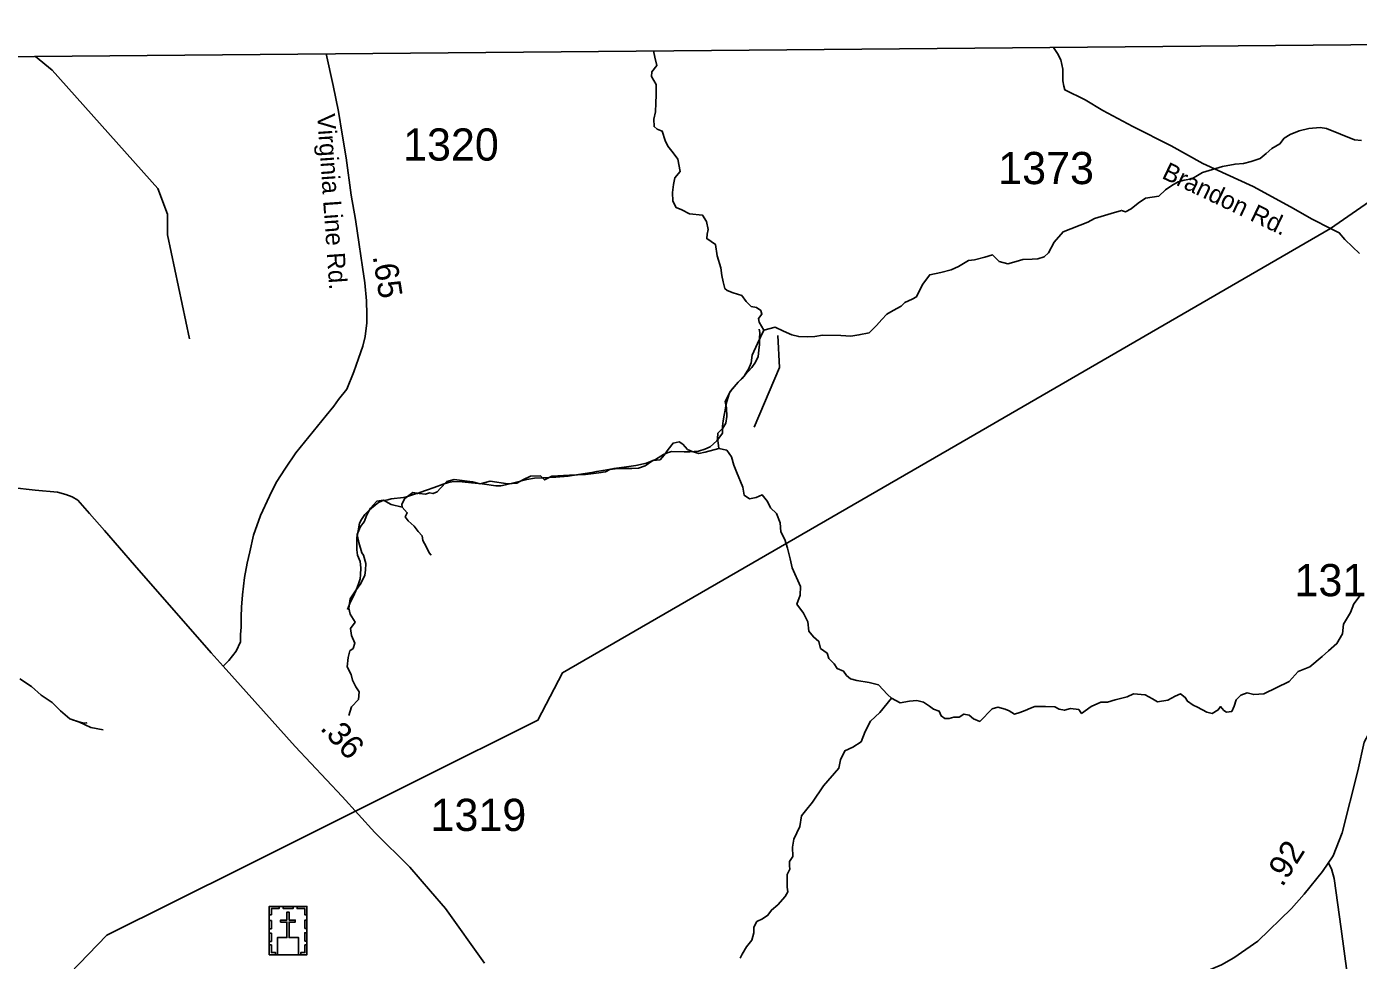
# Model space of a CAD drawing. Extents: x 1950930 to 2061844, y 904556 to 1017002.
# Drawn here: x 1965546 to 1972580, y 1011370 to 1016299 of the extents above; entities that cross this region are included whole.
import ezdxf

# ---------------------------------------------------------------- set-up
doc = ezdxf.new("R2010")
doc.units = 0
for name, color, linetype in [('Exist Boundary Political StateLine', 7, 'Continuous'), ('Exist Cultural Church with Cemetery CELL', 7, 'Continuous'), ('Exist Hydrographic Creek Single Shore', 7, 'Continuous'), ('Exist Hydrographic Misc Water Feature', 7, 'Continuous'), ('Exist Road Non-System Type 51', 7, 'Continuous'), ('Exist Road Primary US Structure Standard Bridge CELL', 7, 'Continuous'), ('Exist Road Secondary Mileage Hundredths English Label', 7, 'Continuous'), ('Exist Road Secondary Type 51 Attributed', 7, 'Continuous'), ('Exist Road Secondary Type 51 Label', 7, 'Continuous'), ('Exist Road Secondary Type 51 Number Label', 7, 'Continuous'), ('Exist Utilities Electrical Transmission Line', 7, 'Continuous')]:
    doc.layers.add(name, color=color, linetype=linetype)

msp = doc.modelspace()

# ---------------------------------------------------------------- linework, layer by layer
at = {"layer": 'Exist Boundary Political StateLine'}
msp.add_lwpolyline([(2059856.6, 1016190.3), (2053292.7, 1016247.7), (2044607.3, 1016273.9), (2036806.1, 1016250.1), (2025037, 1016267), (2019526.9, 1016298.8), (2013356.3, 1016292.8), (2006205.5, 1016286.1), (2002709.9, 1016274.4), (1995748.4, 1016261), (1977588.2, 1016246.9), (1963350.9, 1016122.1), (1959482.1, 1016167.2)], dxfattribs=at)
at = {"layer": 'Exist Cultural Church with Cemetery CELL'}
for points in [[(1966827.5, 1011654), (1967026.6, 1011654), (1967026.6, 1011399.4), (1966827.5, 1011399.4)], [(1966827.5, 1011610.7), (1966838.9, 1011610.7), (1966838.9, 1011642.9), (1966879.4, 1011642.9), (1966879.4, 1011654), (1966827.5, 1011654)], [(1966870.6, 1011399.4), (1966982.8, 1011399.4), (1966982.8, 1011490), (1966932, 1011490), (1966932, 1011571.5), (1966965, 1011571.5), (1966965, 1011582.5), (1966932, 1011582.5), (1966932, 1011624.7), (1966920.4, 1011624.7), (1966920.4, 1011582.5), (1966887.3, 1011582.5), (1966887.3, 1011571.5), (1966920.4, 1011571.5), (1966920.4, 1011490), (1966870.6, 1011490)], [(1966901.6, 1011654), (1966953.4, 1011654), (1966953.4, 1011642.6), (1966901.6, 1011642.6)], [(1967026.7, 1011610.6), (1967015.3, 1011610.6), (1967015.3, 1011642.8), (1966974.8, 1011642.8), (1966974.8, 1011653.9), (1967026.7, 1011653.9)], [(1966827.5, 1011536.5), (1966827.5, 1011579.8), (1966838.9, 1011579.8), (1966838.9, 1011536.5)], [(1967015.3, 1011537.6), (1967015.3, 1011580.9), (1967026.7, 1011580.9), (1967026.7, 1011537.6)], [(1966827.5, 1011469.3), (1966827.5, 1011512.6), (1966838.9, 1011512.6), (1966838.9, 1011469.3)], [(1966860.6, 1011399.4), (1966860.6, 1011410.9), (1966838.6, 1011410.9), (1966838.6, 1011451.3), (1966827.5, 1011451.3), (1966827.5, 1011399.4)], [(1966993.5, 1011399.4), (1966993.5, 1011410.9), (1967015.5, 1011410.9), (1967015.5, 1011451.3), (1967026.6, 1011451.3), (1967026.6, 1011399.4)], [(1967015.2, 1011471.6), (1967015.2, 1011514.9), (1967026.6, 1011514.9), (1967026.6, 1011471.6)]]:
    msp.add_lwpolyline(points, close=True, dxfattribs=at)
at = {"layer": 'Exist Hydrographic Creek Single Shore'}
for points in [[(1969439.8, 1014696.7), (1969414.5, 1014739), (1969411.1, 1014757.5), (1969429.6, 1014781.2), (1969424.6, 1014799.8), (1969400.9, 1014816.6), (1969372.3, 1014821.7), (1969346.9, 1014847), (1969323.3, 1014879.1), (1969277.7, 1014894.3), (1969245.7, 1014906.2), (1969233.9, 1014916.3), (1969225.4, 1014951.8), (1969218.7, 1014985.5), (1969211.9, 1015026.1), (1969192.5, 1015088.6), (1969184.1, 1015149.4), (1969138.5, 1015179.8), (1969140.2, 1015203.4), (1969145.3, 1015228.7), (1969136.8, 1015269.3), (1969116.6, 1015303), (1969046.5, 1015309.8), (1969006, 1015331.8), (1968977.3, 1015343.6), (1968958.8, 1015377.4), (1968957.1, 1015423), (1968962.1, 1015465.2), (1968970.6, 1015500.6), (1968997.6, 1015534.4), (1968985.8, 1015598.6), (1968960.5, 1015632.4), (1968933.5, 1015667.8), (1968918.3, 1015698.2), (1968902.2, 1015747.2), (1968876.9, 1015757.3), (1968860, 1015770.9), (1968858.4, 1015809.7), (1968868.5, 1015848.5), (1968870.2, 1015894.1), (1968871, 1015938.1), (1968871, 1015993.8), (1968845.7, 1016036), (1968849.1, 1016059.7), (1968874.4, 1016093.4), (1968864.3, 1016137.3), (1968856.9, 1016170.4)], [(1969439.8, 1014696.7), (1969499.7, 1014711.9), (1969543.6, 1014691.7), (1969587.4, 1014671.4), (1969624.6, 1014663), (1969671.8, 1014661.3), (1969709, 1014663), (1969749.5, 1014669.7), (1969847.3, 1014668), (1969899.7, 1014664.6), (1969941.9, 1014671.4), (1969995.9, 1014683.2), (1970034.7, 1014720.4), (1970063.4, 1014752.5), (1970088.7, 1014781.2), (1970122.4, 1014799.8), (1970164.6, 1014823.4), (1970184.9, 1014842), (1970223.7, 1014860.6), (1970245.6, 1014872.4), (1970277.7, 1014938.2), (1970316.5, 1014988.9), (1970373.9, 1015000.7), (1970429.6, 1015014.2), (1970468.4, 1015032.8), (1970520.7, 1015064.9), (1970552.8, 1015068.3), (1970606.8, 1015081.8), (1970647.3, 1015093.6), (1970682.8, 1015059.8), (1970728.3, 1015046.3), (1970772.2, 1015058.2), (1970807.6, 1015070), (1970856.6, 1015071.7), (1970887, 1015073.4), (1970920.7, 1015083.5), (1970942.7, 1015105.4), (1970973, 1015161.2), (1971020.3, 1015215.2), (1971151.9, 1015265.9), (1971185.7, 1015286.2), (1971274.3, 1015313.2), (1971328.3, 1015328.4), (1971350.2, 1015321.6), (1971380.6, 1015336.8), (1971417.7, 1015367.2), (1971456.6, 1015392.6), (1971525.8, 1015404.4), (1971561.2, 1015436.5), (1971595, 1015460.1), (1971628.7, 1015478.7), (1971660.8, 1015488.8), (1971701.3, 1015495.6), (1971730, 1015512.5), (1971757, 1015529.4), (1971863.3, 1015561.4), (1971929.1, 1015573.3), (1971973, 1015576.6), (1972013.5, 1015586.8), (1972060.8, 1015602), (1972092.8, 1015629), (1972123.2, 1015656), (1972165.4, 1015679.7), (1972189, 1015710.1), (1972219.4, 1015730.3), (1972268.3, 1015748.9), (1972319, 1015760.7), (1972378, 1015765.8), (1972411.8, 1015760.7), (1972560.3, 1015701.6), (1972597.4, 1015698.2)], [(1969439.8, 1014696.7), (1969405.6, 1014625.8), (1969378.6, 1014565), (1969373.5, 1014524.5), (1969360, 1014494.1), (1969338.1, 1014456.9), (1969304.3, 1014421.4), (1969263.8, 1014374.2), (1969236, 1014320.1), (1969242.7, 1014286.3), (1969244.4, 1014240.7), (1969239.4, 1014205.3), (1969222.5, 1014178.3), (1969197.2, 1014152.9), (1969195.5, 1014122.5), (1969198.8, 1014102.3), (1969202.2, 1014071.9)], [(1969202.2, 1014071.9), (1969129.7, 1014051.6), (1969095.9, 1014044.8), (1969060.5, 1014056.7), (1969036.8, 1014066.8), (1969011.5, 1014093.8), (1968993, 1014107.3), (1968960.9, 1014100.6), (1968933.9, 1014066.8), (1968913.6, 1014036.4), (1968891.7, 1014012.7), (1968852.9, 1014007.7), (1968812.4, 1013980.7), (1968778.6, 1013967.1), (1968743.2, 1013965.5), (1968668.9, 1013965.5), (1968626.7, 1013960.4), (1968603.1, 1013948.6), (1968567.7, 1013943.5), (1968497.6, 1013935.1), (1968413.2, 1013931.7), (1968320.4, 1013924.9), (1968281.6, 1013906.3), (1968259.6, 1013928.3), (1968207.3, 1013924.9), (1968170.2, 1013908), (1968134.8, 1013889.5), (1968087.5, 1013884.4), (1967994.7, 1013899.6), (1967942.4, 1013886.1), (1967901, 1013896.2), (1967804, 1013908), (1967765.2, 1013897.9), (1967731.4, 1013862.4), (1967714.5, 1013843.9), (1967692.6, 1013833.7), (1967674, 1013837.1), (1967652.1, 1013830.3), (1967620, 1013833.7), (1967586.3, 1013838.8), (1967544.1, 1013808.4), (1967527.2, 1013778), (1967528.9, 1013762.8)], [(1969202.2, 1014071.9), (1969244.4, 1014063.4), (1969269.7, 1014027.9), (1969281.5, 1013984), (1969295, 1013948.6), (1969329.6, 1013867.5), (1969336.4, 1013825.3), (1969363.4, 1013806.7), (1969398.8, 1013813.5), (1969431.8, 1013827), (1969458.8, 1013791.5), (1969475.6, 1013759.4), (1969506, 1013729), (1969526.3, 1013680), (1969529.6, 1013631.1), (1969551.6, 1013592.2), (1969565.1, 1013544.9), (1969578.6, 1013489.2), (1969590.4, 1013441.9), (1969634.3, 1013343.9), (1969632.6, 1013298.3), (1969614, 1013249.4), (1969649.5, 1013202.1), (1969671.4, 1013156.5), (1969678.2, 1013107.5), (1969701.8, 1013077.1), (1969730.5, 1013053.5), (1969738.9, 1013016.3), (1969774.4, 1012991), (1969782.8, 1012962.3), (1969811.5, 1012935.2), (1969826.7, 1012909.9), (1969860.4, 1012896.4), (1969877.3, 1012872.7), (1969897.6, 1012855.9), (1969931.3, 1012847.4), (1969997.1, 1012835.6), (1970046.1, 1012823.8), (1970093.3, 1012773.1), (1970113.6, 1012754.5)], [(1967528.9, 1013762.8), (1967472.3, 1013776.3), (1967431.8, 1013799.9), (1967396.4, 1013793.2), (1967362.6, 1013756), (1967342.4, 1013722.3), (1967328.9, 1013685.1), (1967308.6, 1013659.8), (1967291.8, 1013617.5), (1967300.2, 1013575.3), (1967317.1, 1013521.3), (1967325.5, 1013507.8), (1967337.3, 1013463.9), (1967335.6, 1013430.1), (1967332.3, 1013403.1), (1967312, 1013359.1), (1967283.3, 1013320.3), (1967255.5, 1013278.1), (1967247, 1013229.1), (1967255.5, 1013197), (1967280.8, 1013154.8), (1967257.2, 1013121), (1967262.2, 1013083.9), (1967279.1, 1013043.3), (1967270.7, 1013016.3), (1967253.8, 1013002.8), (1967244.5, 1012969), (1967239.4, 1012920), (1967259.7, 1012879.5), (1967266.4, 1012849.1), (1967285, 1012813.6), (1967301.9, 1012786.6), (1967298.5, 1012746.1), (1967261.4, 1012707.2), (1967247.9, 1012661.6)], [(1967528.9, 1013762.8), (1967556.7, 1013732.4), (1967544.9, 1013710.4), (1967561.8, 1013690.2), (1967593.8, 1013661.5), (1967614.1, 1013634.4), (1967634.4, 1013610.8), (1967639.4, 1013585.5), (1967656.3, 1013555.1), (1967671.5, 1013521.3), (1967683.3, 1013509.5)], [(1970113.6, 1012754.5), (1970159.1, 1012729.2), (1970209.8, 1012737.6), (1970248.6, 1012741), (1970284, 1012732.6), (1970314.4, 1012712.3), (1970336.4, 1012695.4), (1970366.7, 1012685.3), (1970376.9, 1012659.9), (1970395.4, 1012646.4), (1970419.1, 1012646.4), (1970442.7, 1012653.2), (1970471.4, 1012653.2), (1970496.7, 1012670.1), (1970523.7, 1012663.3), (1970547.3, 1012644.7), (1970581.1, 1012631.2), (1970646, 1012697.1), (1970676.4, 1012705.5), (1970715.2, 1012695.4), (1970735.5, 1012687), (1970764.2, 1012670.1), (1970791.2, 1012678.5), (1970819.9, 1012688.7), (1970848.6, 1012700.5), (1970870.5, 1012710.6), (1970895.8, 1012708.9), (1970927.9, 1012708.9), (1970976.8, 1012707.2), (1971000.5, 1012695.4), (1971027.5, 1012690.3), (1971059.5, 1012698.8), (1971103.4, 1012693.7), (1971118.6, 1012673.5), (1971168.4, 1012708.9), (1971220.7, 1012732.6), (1971254.5, 1012732.6), (1971295, 1012744.4), (1971359.1, 1012761.3), (1971392.9, 1012776.5), (1971454.5, 1012771.4), (1971493.3, 1012749.5), (1971518.6, 1012734.3), (1971574.3, 1012742.7), (1971613.1, 1012764.7), (1971640.1, 1012776.5), (1971665.4, 1012757.9), (1971677.2, 1012737.6), (1971707.6, 1012717.4), (1971731.2, 1012705.5), (1971779.3, 1012680.2), (1971808, 1012673.5), (1971840.1, 1012692), (1971851.9, 1012708.9), (1971868.8, 1012688.7), (1971884, 1012680.2), (1971911, 1012683.6), (1971924.5, 1012712.3), (1971934.6, 1012744.4), (1971959.9, 1012769.7), (1971993.7, 1012781.5), (1972027.4, 1012773.1), (1972081.4, 1012776.5), (1972214.8, 1012842.3), (1972262, 1012894.7), (1972323.6, 1012920), (1972389.4, 1012974.1), (1972423.2, 1013002.8), (1972467.1, 1013041.6), (1972495.8, 1013094), (1972500.8, 1013144.7), (1972538, 1013205.5), (1972556.5, 1013251.1), (1972595.3, 1013303.4)], [(1965509.3, 1012856.2), (1965571.7, 1012815.8), (1965623.1, 1012769.9), (1965680, 1012731.4), (1965724, 1012687.3), (1965773.6, 1012645), (1965824.9, 1012626.7), (1965885.5, 1012599.1), (1965949.7, 1012586.3)], [(1970113.6, 1012754.5), (1970052.8, 1012678.5), (1970003.9, 1012632.9), (1969975.2, 1012577.2), (1969953.2, 1012523.1), (1969909.4, 1012494.4), (1969867.2, 1012475.9), (1969845.2, 1012428.6), (1969836.8, 1012384.7), (1969754.9, 1012291.8), (1969697.6, 1012204), (1969660.4, 1012158.4), (1969638.5, 1012133), (1969630.1, 1012075.6), (1969598.8, 1012009.7), (1969592.1, 1011967.5), (1969593.8, 1011918.5), (1969575.2, 1011891.5), (1969575.2, 1011867.9), (1969576.9, 1011851), (1969563.4, 1011822.3), (1969563.4, 1011790.2), (1969563.4, 1011756.4), (1969566.8, 1011731.1), (1969553.3, 1011707.4), (1969513.6, 1011663.5), (1969479.8, 1011634.8), (1969461.3, 1011607.8), (1969432.6, 1011589.2), (1969402.2, 1011574), (1969387, 1011545.3), (1969387, 1011514.9), (1969376.9, 1011476), (1969348.2, 1011440.6), (1969326.3, 1011401.7), (1969314.5, 1011381.5)]]:
    msp.add_lwpolyline(points, dxfattribs=at)
at = {"layer": 'Exist Hydrographic Misc Water Feature'}
for points in [[(1966405.4, 1014650.1), (1966289.3, 1015200.5), (1966289.3, 1015308.8), (1966239.3, 1015444.4), (1965681.4, 1016069.9), (1965592.3, 1016141.7)], [(1969415.1, 1014702.1), (1969419.2, 1014684.1), (1969417.2, 1014650.1), (1969417.2, 1014620.1), (1969413.3, 1014590.1), (1969409.2, 1014558.1), (1969395.1, 1014528.1), (1969377, 1014500.1), (1969359.2, 1014480.1), (1969343.2, 1014462.1), (1969325.1, 1014442.1), (1969303.2, 1014420.1), (1969276.9, 1014390.2), (1969258.9, 1014366.1), (1969249.1, 1014338.1), (1969241.1, 1014308.2), (1969234.9, 1014274.1), (1969230.8, 1014248.1), (1969224.9, 1014218.2), (1969220.8, 1014190.2), (1969220.8, 1014164.1), (1969220.8, 1014152.1)], [(1969389.3, 1014184.3), (1969522.4, 1014500.1), (1969514.4, 1014667.6)], [(1969220.8, 1014152.1), (1969190.8, 1014112.1), (1969174.8, 1014096.2), (1969156.8, 1014080.2), (1969128.7, 1014068.2), (1969094.7, 1014058.1), (1969048.7, 1014054.2), (1969018.8, 1014054.2), (1968954.8, 1014056.3), (1968934.7, 1014050.2), (1968910.7, 1014040.3), (1968866.8, 1014014.3), (1968820.7, 1013994.3), (1968764.5, 1013982.3), (1968714.7, 1013974.3), (1968648.7, 1013966.5), (1968590.6, 1013956.5), (1968556.6, 1013950.6), (1968530.6, 1013944.5), (1968460.6, 1013934.6), (1968406.7, 1013926.6), (1968340.7, 1013920.6), (1968274.6, 1013916.6), (1968228.5, 1013914.7), (1968188.5, 1013908.7), (1968126.4, 1013892.7), (1968074.5, 1013880.7), (1968050.5, 1013874.8), (1968024.5, 1013874.8), (1967952.5, 1013884.8), (1967896.5, 1013890.9), (1967846.5, 1013895), (1967800.6, 1013896.9), (1967774.5, 1013892.9), (1967746.4, 1013883), (1967698.5, 1013865.1), (1967658.5, 1013851), (1967622.4, 1013839.1), (1967610.3, 1013835.1), (1967594.3, 1013831.1), (1967574.4, 1013823), (1967558.4, 1013819.1), (1967536.5, 1013813.2), (1967472.3, 1013805.2), (1967454.4, 1013801.1), (1967424.3, 1013795.2), (1967404.4, 1013787.2), (1967386.4, 1013773.2), (1967356.2, 1013747.2), (1967332.2, 1013723.3), (1967314.2, 1013697.2), (1967304.3, 1013677.2), (1967296.3, 1013637.2), (1967290.2, 1013601.3), (1967290.2, 1013563.2), (1967290.2, 1013537.3), (1967294.1, 1013509.2), (1967308, 1013475.2), (1967312.1, 1013441.2), (1967310.1, 1013405.2), (1967308, 1013383.2), (1967298, 1013351.2), (1967284, 1013321.2), (1967269.9, 1013289.2), (1967258, 1013265.2), (1967250, 1013245.2), (1967240, 1013221.2)], [(1965787.4, 1012640), (1965811.4, 1012632), (1965833.3, 1012626), (1965851.3, 1012621.9), (1965861.4, 1012623.9), (1965861.4, 1012619.9)]]:
    msp.add_lwpolyline(points, dxfattribs=at)
at = {"layer": 'Exist Road Non-System Type 51'}
msp.add_lwpolyline([(1972419.9, 1011886.8), (1972439, 1011851.9), (1972451.9, 1011802), (1972488.9, 1011535.8), (1972537, 1011182.6), (1972546.2, 1011053.1), (1972551.8, 1010947.8), (1972552.8, 1010874.7), (1972543.5, 1010793.4), (1972526.9, 1010684.2), (1972519.4, 1010636.2), (1972519.4, 1010577), (1972519.4, 1010495.7), (1972525, 1010403.2), (1972531.5, 1010280.2), (1972540.6, 1010178.6), (1972577.6, 1010030.6), (1972665.5, 1009765.3)], dxfattribs=at)
at = {"layer": 'Exist Road Secondary Type 51 Attributed'}
for points in [[(1972585.4, 1015100.7), (1972549.5, 1015136.7), (1972509.5, 1015174.7), (1972479.6, 1015210.8), (1972433.6, 1015232.9), (1972335.6, 1015283), (1972221.7, 1015347.2), (1972023.9, 1015455.3), (1971759.1, 1015576.6), (1971592, 1015670), (1971388.2, 1015772), (1971230.3, 1015856.4), (1971136.3, 1015912.5), (1971030.4, 1015965.1), (1971024.5, 1015985.3), (1971019.4, 1016013.2), (1971018.6, 1016074.9), (1971009.3, 1016123), (1970991.6, 1016156.8), (1970969.4, 1016188.9)], [(1967128, 1016155.2), (1967165.5, 1015988.8), (1967192.4, 1015850.5), (1967213.4, 1015730.6), (1967233.9, 1015606.1), (1967260.1, 1015409.7), (1967282.5, 1015281.4), (1967303, 1015149.4), (1967319.8, 1015028.6), (1967332.8, 1014946.5), (1967341.2, 1014851.3), (1967342.6, 1014779.9), (1967343.4, 1014735), (1967333.5, 1014663), (1967322.6, 1014612.9), (1967299.7, 1014547.1), (1967273.8, 1014477), (1967237.9, 1014384.9), (1967192.9, 1014329.6), (1967168.2, 1014294.9), (1967128.7, 1014245.7), (1967036.4, 1014132.6), (1966968.4, 1014048.6), (1966912.5, 1013968.5), (1966864.7, 1013892.3), (1966828.8, 1013820.4), (1966780.8, 1013718.1), (1966745.1, 1013614.2), (1966724.6, 1013525.6), (1966710.6, 1013466.4), (1966696.1, 1013390.8), (1966686.8, 1013298.4), (1966680.7, 1013234.5), (1966679.3, 1013183.7), (1966678.8, 1013128.6), (1966675.8, 1013090.1), (1966675.6, 1013050.7), (1966653.2, 1013001.8), (1966614, 1012953.2), (1966584.9, 1012922)], [(1965214.5, 1013893.7), (1965590.6, 1013852.3), (1965708.6, 1013840.4), (1965752.8, 1013828.5), (1965786.7, 1013816.6), (1965816.8, 1013798.6), (1965878.9, 1013728.7), (1965956.9, 1013638.8), (1966115.3, 1013455.1), (1966519.9, 1012993.9), (1966584.9, 1012922)], [(1972578.1, 1012370.4), (1972610.3, 1012520.9), (1972664.8, 1012621.2), (1972924.9, 1013006.2), (1973115.6, 1013279.8), (1973184.8, 1013396.7), (1973302.9, 1013534.7), (1973496.6, 1013712.1), (1973581, 1013770.4), (1973643.4, 1013805.9)], [(1966584.9, 1012922), (1966964.6, 1012498.6), (1967213, 1012235), (1967385.9, 1012044.7), (1967569.6, 1011861.6), (1967679.4, 1011734.7)], [(1970192.7, 1010848.4), (1971067.3, 1011110.3), (1971692.7, 1011282.2), (1971778.6, 1011312.4), (1971856.5, 1011346.4), (1971922.5, 1011382.6), (1972048.4, 1011470.7), (1972226.2, 1011643), (1972294, 1011719.1), (1972390.2, 1011838.5), (1972447.5, 1011920.6), (1972494.8, 1012043.4), (1972578.1, 1012370.4)], [(1967679.4, 1011734.7), (1967757.9, 1011643.8), (1967965, 1011355.6)]]:
    msp.add_lwpolyline(points, dxfattribs=at)
at = {"layer": 'Exist Utilities Electrical Transmission Line'}
for p, q in [((1972433.6, 1015232.9), (1970454.6, 1014087.9)), ((1967625.2, 1012327.9), (1967283.4, 1012157.5)), ((1967283.4, 1012157.5), (1966687.2, 1011860.4))]:
    msp.add_line(p, q, dxfattribs=at)
for points in [[(1973525.7, 1015948.4), (1972707.1, 1015423), (1972433.6, 1015232.9)], [(1970454.6, 1014087.9), (1968375.8, 1012887.7), (1968246.4, 1012637.5), (1967625.2, 1012327.9)], [(1966687.2, 1011860.4), (1965970.3, 1011503.1), (1965138, 1010643.7), (1964942.3, 1010471.3), (1964750.5, 1010310.8), (1964570.8, 1010154.4), (1964461, 1010060.3), (1964321.4, 1009964), (1963955.8, 1009731.3), (1963342.8, 1009326.2)]]:
    msp.add_lwpolyline(points, dxfattribs=at)

# ---------------------------------------------------------------- texts
at = {"layer": 'Exist Road Primary US Structure Standard Bridge CELL'}
for s, rotation, p in [('.36', 312.26503, (1967091.6, 1012592.7)), ('.92', 57.89492, (1972178.9, 1011752.5))]:
    msp.add_text(s, height=125, rotation=rotation, dxfattribs=at).set_placement(p)
at = {"layer": 'Exist Road Secondary Mileage Hundredths English Label'}
msp.add_text('.65', height=125, rotation=279.03948, dxfattribs=at).set_placement((1967373.5, 1015086.8))
at = {"layer": 'Exist Road Secondary Type 51 Label'}
for s, rotation, p in [('Virginia Line Rd.', 274.00121, (1967080.2, 1015836.4)), ('Brandon Rd.', 334.46952, (1971537, 1015501))]:
    msp.add_text(s, height=95, rotation=rotation, dxfattribs=at).set_placement(p)
at = {"layer": 'Exist Road Secondary Type 51 Number Label'}
for s, p in [('1320', (1967534.3, 1015591.6)), ('1373', (1970677.8, 1015467.4)), ('1318', (1972242.8, 1013292)), ('1319', (1967679.3, 1012052.7))]:
    msp.add_text(s, height=170, dxfattribs=at).set_placement(p)

doc.saveas('drawing.dxf')
